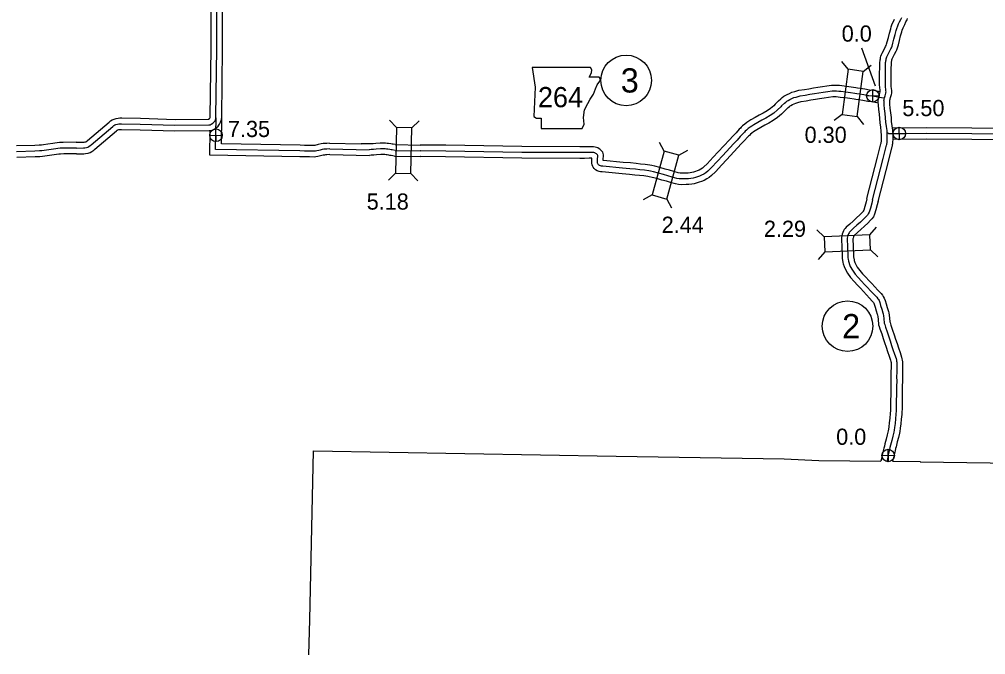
# Model space of a CAD drawing. Extents: x 31699 to 244310, y -8841 to 11474.
# Drawn here: x 130153 to 131836, y -1002 to 104 of the extents above; entities that cross this region are included whole.
import ezdxf

# ---------------------------------------------------------------- set-up
doc = ezdxf.new("R2010")
doc.units = 0
for name, color, linetype in [('B_Logo', 7, 'Continuous'), ('G-ANNO-TEXT', 7, 'Continuous'), ('Level 21', 7, 'Continuous'), ('R_Border Notes', 7, 'Continuous'), ('R_Logo', 7, 'Continuous'), ('R_XS_EARTHWORK_STAGE1', 7, 'Continuous'), ('R_XS_EARTHWORK_STAGE2', 7, 'Continuous'), ('S_WALL', 7, 'Continuous'), ('S_WALL_ANNOT', 7, 'Continuous')]:
    doc.layers.add(name, color=color, linetype=linetype)

msp = doc.modelspace()

# ---------------------------------------------------------------- linework, layer by layer
at = {"layer": 'B_Logo'}
for points in [[(130252.7, -120.3), (130265.4, -120.1), (130267.6, -119.9), (130270.6, -119.5), (130272.5, -118.8), (130274.3, -117.7), (130276.9, -116.1), (130278.4, -114.8), (130316, -82.7), (130318, -81.1), (130319.7, -80), (130321.7, -79.2), (130324.2, -78.4), (130326.5, -78), (130328.5, -77.9), (130331.5, -77.9), (130364, -78.4), (130424.4, -80.3), (130483.2, -79.9), (130485.7, -79.6), (130487.4, -78.6), (130490.2, -77), (130492.1, -75.4), (130493.5, -73.4), (130494.7, -71.2), (130495.6, -68.6), (130495.8, -65.6), (130497.3, 52.3), (130497.2, 184.7)], [(131638.7, -210.6), (131657.5, -138.7), (131663.3, -115.4), (131663.6, -114.1), (131663.9, -112.4), (131664.1, -111), (131664.2, -109.5), (131664.3, -108.2), (131664.5, -106.3), (131664.5, -98.5), (131664.1, -90), (131663.2, -82.6), (131662.2, -75.1), (131661.7, -67.9), (131660.7, -60.2), (131659.8, -52.1), (131659.2, -44.8), (131658.9, -39), (131658.8, -37.8), (131659, -36.4), (131659.4, -35), (131659.7, -33.1), (131660.8, -29.5), (131662.1, -24.5), (131662.3, -23.5), (131662.4, -22.1), (131662.3, -20.5), (131662, -18.3), (131661.6, -13.7), (131661.2, -9.5), (131661.2, -5.9), (131661.2, 2.5), (131661.2, 10.5), (131661.4, 18.5), (131661.6, 26.1), (131661.7, 28.5), (131661.9, 30.2), (131662.1, 31.8), (131662.4, 33.4), (131662.7, 35.3), (131663.1, 36.8), (131663.9, 38.7), (131664.8, 40.7), (131668.4, 47.7), (131670.9, 52.4), (131671.7, 54.5), (131672.9, 57.4), (131674.1, 62.3), (131676.2, 69.6), (131678.2, 77.4), (131680.2, 84.6), (131681.1, 87.8), (131682.7, 92.5), (131684.1, 95.8), (131686, 99.4), (131688, 103.6), (131689.8, 107.2)], [(131480.4, -46.6), (131485.7, -42), (131487.8, -40.1), (131489.9, -38.5), (131491.8, -37.4), (131494.9, -35.8), (131498.5, -34.1), (131501.8, -32.5), (131506, -31.4), (131512.6, -29.4), (131521.7, -28), (131529.6, -26.7), (131537.8, -25.5), (131545.3, -24.3), (131552.9, -23.2), (131560.8, -22), (131568.7, -20.8), (131572.1, -20.6), (131576.2, -20.7), (131580.1, -21), (131583.8, -21.5), (131592.3, -22.6), (131600.5, -23.7), (131608.2, -24.7), (131611.3, -25.3), (131616, -25.9), (131623.6, -27.2), (131632.2, -28.6), (131639.8, -29.6), (131647.7, -31), (131654.7, -32), (131659.7, -33.1)], [(131480.4, -46.6), (131479.2, -48.5), (131473.6, -53.9), (131467.1, -59.3), (131460.7, -63.6), (131453.3, -68.1), (131446.4, -71.8), (131439.4, -75.7), (131432.2, -79.8), (131428.9, -81.9), (131425.9, -83.9), (131422.6, -86.4), (131419.5, -89), (131417.4, -91.1), (131416.1, -92.4), (131414.1, -94.4), (131408.4, -100.3), (131402.9, -106.3), (131397.2, -112.6), (131377.5, -133.7), (131368.9, -143), (131358.1, -154.7), (131352, -160.4), (131348.5, -163.2), (131345, -165.5), (131341.2, -167.5), (131337.5, -169.1), (131333.9, -170.4), (131330.4, -171.6), (131326.4, -172.7), (131322.6, -173.3), (131318.2, -173.9), (131314.4, -173.9), (131306.5, -174.1), (131302.3, -174), (131298.2, -173), (131290, -170.7), (131282.6, -168.6), (131274.8, -166.4), (131266, -163.8), (131257.6, -161.9), (131252.3, -160.6), (131249.4, -160), (131241.7, -158.8), (131233.9, -158.2), (131226.4, -157.3), (131216.5, -156.2), (131203.7, -155.2), (131169.2, -152), (131166.9, -151.6), (131165.1, -151.3), (131163.7, -150.9), (131162.7, -150.2), (131161.7, -149.3), (131161, -148.2), (131160.6, -147.6), (131160.2, -146.6), (131159.9, -145.4), (131160, -143.9), (131160.1, -141), (131160.4, -133.4), (131160.1, -132.2), (131159.1, -131.2), (131158.3, -130.6), (131157.3, -129.7), (131156.2, -129), (131155.2, -128.7), (131153.9, -128.3), (131152.5, -128.1), (131150.7, -128.1), (131145.8, -128.1), (131137.1, -128.2), (131129.2, -128.2), (131028.2, -127.8), (130895.8, -125.5), (130852, -125.2), (130851.1, -125.2)], [(130495.1, -122.9), (130496.1, -67.4)], [(131664.2, -93.3), (131665.3, -94), (131666, -94.4), (131666.8, -94.8), (131668, -94.9), (131674.7, -94.9), (131732.6, -94.5), (131890.6, -95.5)], [(130252.7, -120.3), (130230.3, -120.4), (130224.3, -120.7), (130220.6, -121.1), (130216.8, -121.8), (130212.8, -122.2), (130204.7, -123.4), (130196.8, -124.6), (130192.7, -125), (130188.4, -125.4), (130180.6, -125.6), (130148.6, -126.7)], [(130683.7, -122.5), (130680.6, -122.7), (130676.9, -123.7), (130674.9, -124.4), (130671.2, -125.4), (130668.8, -125.7), (130666.3, -125.9), (130658.7, -125.6), (130649.9, -125.6), (130641.9, -125.4), (130495.1, -122.9)], [(130694, -121.7), (130688.6, -122.2), (130686, -122.2), (130683.7, -122.5)], [(130694, -121.7), (130762.7, -123.2)], [(130807.5, -124.3), (130802.6, -123.5), (130800.6, -123.1), (130798.4, -122.7), (130795.1, -122.2), (130792.7, -122), (130790.5, -121.8), (130787.1, -121.7), (130784.7, -121.7), (130782.3, -121.7), (130774.5, -122.4), (130770, -122.7), (130765.9, -122.9), (130762.7, -123.2)], [(130807.5, -124.3), (130852, -125.2)], [(131638.7, -210.6), (131637.4, -216.5), (131635.1, -225.1), (131632.8, -232.1), (131631.5, -235.1), (131630.1, -237.2), (131628.4, -239), (131623.7, -243.6), (131617.8, -249.1), (131611.6, -254.8), (131605.9, -260), (131600.1, -265.3), (131599, -266.6), (131598, -267.9), (131597.2, -269.4), (131596.2, -271), (131595.8, -272.6), (131595.2, -275), (131594.8, -277.1), (131594.7, -279.2), (131594.9, -280.8), (131595.3, -290.2), (131595.4, -296.1), (131596, -304.3), (131596, -311.4), (131596.5, -313.5), (131597.1, -317.5), (131597.4, -319), (131598.7, -322.8), (131600.1, -326.3), (131603.9, -332.9), (131608.6, -339.6), (131614.1, -345.9), (131619.8, -351.9), (131625.1, -357.6), (131630.2, -363), (131635.6, -368.8), (131641, -374.5), (131646.2, -380.1), (131648.1, -382.6), (131649.2, -384.1), (131650.2, -385.9), (131651.3, -389), (131653, -394.5), (131655, -400.8), (131656.9, -407.1), (131657.3, -408.9), (131657.9, -412.5), (131658.4, -417.3), (131659.3, -425.3), (131660.2, -427.5), (131661.4, -431.9), (131664.3, -440.5), (131667, -448.7), (131669.4, -455.9), (131672, -463.8), (131674.4, -471.1), (131677.2, -479.4), (131679.8, -486.9), (131680.4, -489.5), (131680.8, -491.5), (131681.2, -493.3), (131681.1, -494.8), (131681.3, -502.4), (131681, -510.4), (131680.8, -518.7), (131680.9, -526.3), (131680.7, -534.9), (131680.7, -542.4), (131680.5, -550.5), (131680.3, -559.1), (131680.3, -566.8), (131680.3, -575.4), (131680.1, -578.1), (131679.7, -583.4), (131678.9, -591.5), (131678, -599.7), (131677.3, -606.7), (131676.5, -611.7), (131675.8, -614.7), (131674.1, -622.2), (131672.3, -629.4), (131670.2, -637.8), (131669.2, -641.5), (131668.4, -645.2), (131666.3, -654.2), (131664.7, -661.5), (131663.5, -666.3)]]:
    msp.add_lwpolyline(points, dxfattribs=at)
at = {"layer": 'G-ANNO-TEXT'}
msp.add_lwpolyline([(131046.4, 19.8), (131051.5, -14), (131049.2, -65.3), (131053.7, -68.2), (131062.2, -68.2), (131062.2, -86.2), (131133.2, -86.2), (131136.6, -78.9), (131135.5, -67), (131137.2, -53.5), (131143.4, -42.8), (131147.3, -34.9), (131153, -26.4), (131156.3, -17.4), (131159.2, -10.1), (131164.2, -3.9), (131165.4, 0.1), (131163.1, 2.9), (131145.6, 2.9), (131149.6, 10.8), (131150.1, 15.9), (131147.8, 19.8)], close=True, dxfattribs=at)
at = {"layer": 'Level 21'}
for p, q in [((131628.5, -29.5), (131650.2, -29)), ((131639.6, -40.1), (131639.1, -18.4)), ((131685.7, -105.8), (131685.2, -84.1)), ((130485.1, -98.2), (130506.8, -97.7)), ((130496.2, -108.8), (130495.7, -87.1)), ((131674.6, -95.2), (131696.3, -94.7)), ((131655.3, -655.8), (131677, -655.3)), ((131666.4, -666.4), (131665.9, -644.7))]:
    msp.add_line(p, q, dxfattribs=at)
for centre in [(131639.4, -29.3), (131685.5, -94.9), (130495.9, -98), (131666.1, -655.5)]:
    msp.add_circle(centre, 10.9, dxfattribs=at)
at = {"layer": 'R_Border Notes'}
for centre in [(131209.9, -2.5), (131595.4, -430.4)]:
    msp.add_circle(centre, 44, dxfattribs=at)
at = {"layer": 'R_Logo'}
for points in [[(130659.1, -941.5), (130665.4, -647.2), (131192.8, -656.5)], [(131192.8, -656.5), (131485.3, -661.6)], [(131485.3, -661.6), (131545.2, -664.5), (131653.4, -665.5)], [(131673.9, -665.7), (131721.8, -666.1)], [(131721.8, -666.1), (131721.8, -666.5)], [(131721.8, -666.5), (131884.5, -669.2), (132060.7, -673.6), (132141.5, -674.5)], [(130657.6, -1002.4), (130659.1, -941.5)]]:
    msp.add_lwpolyline(points, dxfattribs=at)
at = {"layer": 'R_XS_EARTHWORK_STAGE1'}
for p, q in [((131596.4, 16.8), (131585.7, 30.7)), ((131622.5, 13.3), (131636.5, 24)), ((131586, -61.7), (131572, -72.5)), ((131612.2, -65.2), (131622.9, -79.2)), ((130810.3, -84.7), (130798.1, -72)), ((130836.6, -85.3), (130849.4, -73.1)), ((131276.3, -125.7), (131267.7, -110.4)), ((131301.7, -132.8), (131317.1, -124.1)), ((130808.6, -163.9), (130795.9, -176.1)), ((130835, -164.4), (130847.1, -177.1)), ((131255.1, -202), (131239.7, -210.7)), ((131280.5, -209.1), (131289.1, -224.4)), ((131554.9, -274.8), (131541.9, -262.9)), ((131634.1, -271.2), (131645.9, -258.2)), ((131556.1, -301.2), (131544.3, -314.2)), ((131635.3, -297.6), (131648.3, -309.5))]:
    msp.add_line(p, q, dxfattribs=at)
for points in [[(131612.2, -65.2), (131622.5, 13.3), (131596.4, 16.8), (131586, -61.7)], [(130835, -164.4), (130836.6, -85.3), (130810.3, -84.7), (130808.6, -163.9)], [(131280.5, -209.1), (131301.7, -132.8), (131276.3, -125.7), (131255.1, -202)], [(131634.1, -271.2), (131554.9, -274.8), (131556.1, -301.2), (131635.3, -297.6)]]:
    msp.add_lwpolyline(points, close=True, dxfattribs=at)
at = {"layer": 'R_XS_EARTHWORK_STAGE2'}
for points in [[(130252.5, -110.3), (130264.8, -110.1), (130266.5, -110), (130268, -109.7), (130268.3, -109.7), (130269.2, -109.2), (130270.9, -108), (130271.9, -107.2), (130309.6, -75), (130312.2, -73), (130315.1, -71), (130318.3, -69.8), (130321.8, -68.7), (130325.3, -68.1), (130328.2, -67.8), (130331.7, -67.9), (130364.3, -68.4), (130424.5, -70.3), (130482.5, -69.9), (130484.4, -68.8), (130484.7, -68.5), (130485, -68.2), (130485.5, -67.1), (130485.7, -66.6), (130485.8, -65.2), (130487.3, 52.3), (130487.2, 184.7)], [(130252.8, -130.3), (130265.9, -130.1), (130268.8, -129.8), (130273.1, -129.2), (130276.7, -127.9), (130279.5, -126.3), (130282.9, -124.1), (130284.8, -122.4), (130322.3, -90.4), (130323.9, -89.2), (130324.4, -88.9), (130325, -88.6), (130326.6, -88.1), (130327.8, -87.9), (130328.7, -87.9), (130331.4, -87.9), (130363.8, -88.4), (130424.3, -90.3), (130484, -89.9), (130488.9, -89.2), (130492.4, -87.3), (130495.9, -85.2), (130499.5, -82.3), (130502.1, -78.6), (130503.9, -75.3), (130505.5, -70.6), (130505.8, -66), (130507.3, 52.2), (130507.2, 184.6)], [(131629, -208.1), (131647.8, -136.2), (131653.5, -113.1), (131653.8, -112), (131654, -110.8), (131654.1, -110), (131654.3, -108.6), (131654.4, -107.4), (131654.5, -106), (131654.5, -98.7), (131654.1, -90.8), (131653.3, -83.8), (131652.2, -76.1), (131651.7, -68.9), (131650.8, -61.3), (131649.9, -53.1), (131649.2, -45.5), (131648.9, -39.6), (131648.8, -37.5), (131649.2, -34.5), (131649.6, -32.8), (131650, -30.8), (131651.1, -26.8), (131652.4, -22.3), (131652.4, -22.1), (131652.3, -21.3), (131652.1, -19.4), (131651.6, -14.6), (131651.2, -10), (131651.2, -6), (131651.2, 2.5), (131651.2, 10.7), (131651.4, 18.8), (131651.6, 26.4), (131651.7, 29.3), (131652, 31.4), (131652.2, 33.4), (131652.6, 35.3), (131652.9, 37.4), (131653.6, 39.9), (131654.7, 42.5), (131655.7, 45), (131659.6, 52.3), (131661.7, 56.5), (131662.4, 58.2), (131663.4, 60.7), (131664.5, 64.9), (131666.6, 72.2), (131668.5, 80), (131670.6, 87.4), (131671.5, 90.7), (131673.3, 96.1), (131675.1, 100.2), (131677.1, 103.9)], [(131648.4, -213.2), (131667.2, -141.2), (131673, -117.8), (131673.4, -116.2), (131673.8, -114.1), (131674, -112.1), (131674.2, -110.4), (131674.3, -109), (131674.5, -106.6), (131674.5, -98.3), (131674.1, -89.2), (131673.2, -81.3), (131672.1, -74), (131671.6, -66.9), (131670.6, -59), (131669.8, -51.1), (131669.2, -44.1), (131668.9, -38.5), (131668.9, -38.3), (131669.2, -37.1), (131669.5, -35.3), (131670.4, -32.2), (131671.9, -26.8), (131672.3, -24.6), (131672.4, -22), (131672.3, -19.6), (131672, -17.2), (131671.5, -12.8), (131671.2, -9.1), (131671.2, -5.9), (131671.2, 2.6), (131671.2, 10.4), (131671.4, 18.2), (131671.6, 25.8), (131671.7, 27.7), (131671.8, 29.1), (131672, 30.3), (131672.2, 31.6), (131672.5, 33.2), (131672.6, 33.6), (131673.1, 34.9), (131673.8, 36.4), (131677.3, 43.1), (131680, 48.4), (131680.9, 50.8), (131682.4, 54.2), (131683.8, 59.7), (131685.9, 67), (131687.8, 74.9), (131689.8, 81.9), (131690.6, 84.8), (131692, 88.9), (131693.1, 91.4), (131694.9, 94.8), (131697, 99.3), (131698.9, 103), (131700, 105.4)], [(131474.9, -38.1), (131479.1, -34.4), (131481.5, -32.4), (131484.3, -30.2), (131486.9, -28.7), (131490.4, -26.8), (131494.2, -25), (131498.4, -23.1), (131503.3, -21.7), (131510.4, -19.7), (131520.2, -18.1), (131528.1, -16.9), (131536.3, -15.6), (131543.8, -14.4), (131551.5, -13.3), (131559.4, -12.1), (131567.7, -10.9), (131571.9, -10.6), (131576.6, -10.7), (131581.3, -11), (131585.2, -11.6), (131593.6, -12.6), (131601.8, -13.8), (131609.8, -14.8), (131612.9, -15.4), (131617.5, -16.1), (131625.2, -17.3), (131633.7, -18.7), (131641.3, -19.7), (131649.3, -21.2), (131652.3, -21.6)], [(131490.6, -51), (131492.2, -49.6), (131494.2, -47.9), (131495.5, -46.8), (131496.6, -46.2), (131499.4, -44.7), (131502.7, -43.1), (131505.3, -41.9), (131508.8, -41), (131514.8, -39.2), (131523.3, -37.9), (131531.2, -36.6), (131539.4, -35.4), (131546.8, -34.2), (131554.4, -33.1), (131562.3, -31.9), (131569.8, -30.8), (131572.4, -30.6), (131575.8, -30.7), (131579, -30.9), (131582.4, -31.4), (131591, -32.5), (131599.1, -33.6), (131606.6, -34.6), (131609.7, -35.2), (131614.5, -35.8), (131622, -37), (131630.7, -38.5), (131638.2, -39.5), (131646.1, -40.9), (131649, -41.3)], [(131469.4, -44), (131466.9, -46.5), (131461.1, -51.3), (131455.3, -55.2), (131448.3, -59.4), (131441.6, -63.1), (131434.5, -67), (131427.1, -71.2), (131423.4, -73.5), (131420.1, -75.8), (131416.3, -78.6), (131412.7, -81.7), (131410.4, -84), (131409, -85.4), (131406.9, -87.5), (131401.2, -93.5), (131395.5, -99.6), (131389.8, -105.8), (131370.2, -126.8), (131361.6, -136.2), (131351, -147.6), (131345.4, -152.8), (131342.6, -155.1), (131339.9, -156.9), (131336.9, -158.5), (131333.8, -159.8), (131330.6, -161), (131327.4, -162), (131324.2, -163), (131321.2, -163.4), (131317.6, -163.9), (131314.2, -163.9), (131306.6, -164.1), (131303.7, -164), (131300.7, -163.3), (131292.7, -161.1), (131285.3, -158.9), (131277.6, -156.8), (131268.6, -154.2), (131259.9, -152.1), (131254.5, -150.9), (131251.2, -150.2), (131242.9, -148.9), (131234.9, -148.2), (131227.5, -147.4), (131217.5, -146.3), (131204.6, -145.2), (131170.5, -142.1), (131170.1, -142), (131170.1, -141.5), (131170.5, -132.3), (131169.1, -127.3), (131166, -123.8), (131164.6, -122.8), (131163.2, -121.6), (131160.5, -119.9), (131158, -119.1), (131156.1, -118.6), (131153.2, -118), (131150.5, -118.1), (131145.7, -118.1), (131137.1, -118.2), (131129.2, -118.2), (131028.3, -117.8), (130895.9, -115.5), (130852.1, -115.2), (130851.2, -115.2)], [(131474.9, -38.1), (131469.4, -44)], [(131485.5, -56.3), (131480.3, -61.4), (131473.2, -67.3), (131466.1, -72.1), (131458.3, -76.7), (131451.3, -80.6), (131444.3, -84.4), (131437.3, -88.4), (131434.3, -90.3), (131431.7, -92.1), (131428.8, -94.2), (131426.3, -96.3), (131424.4, -98.3), (131423.1, -99.5), (131421.4, -101.4), (131415.7, -107.2), (131410.2, -113.1), (131404.5, -119.4), (131384.8, -140.5), (131376.3, -149.7), (131365.2, -161.8), (131358.5, -167.9), (131354.4, -171.3), (131350.1, -174), (131345.6, -176.6), (131341.2, -178.4), (131337.2, -179.9), (131333.3, -181.1), (131328.6, -182.5), (131324, -183.2), (131318.9, -183.9), (131314.5, -183.9), (131306.4, -184.1), (131300.8, -183.9), (131295.7, -182.7), (131287.3, -180.3), (131279.9, -178.2), (131272.1, -176), (131263.5, -173.5), (131255.3, -171.6), (131250.2, -170.4), (131247.6, -169.9), (131240.5, -168.7), (131233, -168.1), (131225.3, -167.3), (131215.6, -166.2), (131202.9, -165.2), (131167.9, -161.9), (131165.1, -161.5), (131162.8, -161), (131159.4, -160.1), (131156.4, -158), (131154, -155.8), (131152.7, -153.7), (131151.7, -152.3), (131150.6, -149.6), (131149.9, -146.4), (131150, -143.5), (131150.1, -140.6), (131150.2, -138.1), (131145.8, -138.1), (131137.1, -138.2), (131129.2, -138.2), (131028.1, -137.8), (130895.6, -135.5), (130851.9, -135.2), (130851, -135.2)], [(131490.6, -51), (131485.5, -56.3)], [(130505.2, -113.1), (130506.1, -67.6)], [(130484.9, -132.8), (130485.7, -89.7)], [(131673.4, -84.9), (131674.6, -84.9), (131732.6, -84.5), (131890.7, -85.5), (132056.8, -89.2), (132059.6, -89.5), (132062.4, -89.8), (132066.8, -91.3), (132070.3, -94.1), (132073.2, -97.4), (132075.2, -101.6), (132076.1, -104.9), (132076.3, -108.6), (132076.1, -132.5), (132076.2, -133.4), (132098.5, -133.5)], [(130252.6, -110.3), (130230, -110.4), (130223.4, -110.8), (130219.3, -111.2), (130215.5, -111.9), (130211.5, -112.3), (130203.2, -113.5), (130195.5, -114.7), (130191.8, -115.1), (130187.9, -115.4), (130180.3, -115.6), (130148.2, -116.7)], [(130682.5, -112.5), (130678.9, -112.8), (130673.9, -114.1), (130671.9, -114.9), (130669.4, -115.5), (130667.8, -115.7), (130666.1, -115.8), (130658.9, -115.6), (130649.9, -115.6), (130642.1, -115.4), (130505.2, -113.1)], [(130693.5, -111.7), (130688.6, -112.2), (130685.6, -112.2), (130682.5, -112.5)], [(130693.5, -111.7), (130748.6, -112.9)], [(130807.7, -114.3), (130804.5, -113.7), (130802.4, -113.3), (130800, -112.9), (130796.3, -112.3), (130793.7, -112.1), (130791.2, -111.8), (130787.2, -111.6), (130784.6, -111.7), (130781.9, -111.7), (130773.8, -112.4), (130769.4, -112.7), (130765.6, -112.9), (130748.6, -112.9)], [(130807.7, -114.3), (130852.2, -115.2)], [(131674.9, -104.9), (131732.6, -104.5), (131890.4, -105.5), (132055.5, -109.2), (132056.3, -109.2), (132056.1, -133.3), (132056.4, -137), (132057.2, -140.2), (132058.3, -143.1), (132059.5, -144.8), (132061.3, -147.5), (132064.3, -149.6), (132066.8, -151.4), (132071.1, -153), (132074.6, -153.4), (132111, -153.6), (132242.7, -155.6), (132351.7, -158.7), (132416.9, -160.5), (132450.5, -161.3)], [(130252.7, -130.3), (130230.6, -130.4), (130225.2, -130.7), (130222, -131.1), (130218.2, -131.7), (130214.1, -132.2), (130206.1, -133.3), (130198, -134.6), (130193.6, -135), (130189, -135.4), (130180.9, -135.6), (130148.9, -136.7)], [(130684.9, -132.4), (130682.3, -132.6), (130679.8, -133.2), (130677.9, -134), (130673, -135.2), (130669.7, -135.6), (130666.5, -135.9), (130658.5, -135.6), (130649.8, -135.6), (130641.8, -135.4), (130484.9, -132.8)], [(130693.8, -131.7), (130688.5, -132.2), (130686.5, -132.2), (130684.9, -132.4)], [(130693.8, -131.7), (130763.3, -133.3)], [(130806.6, -134.2), (130800.8, -133.4), (130798.7, -133), (130796.7, -132.6), (130793.9, -132.2), (130791.8, -132), (130789.7, -131.7), (130787.1, -131.7), (130784.9, -131.7), (130782.8, -131.7), (130775.2, -132.3), (130770.6, -132.6), (130766.1, -132.9), (130763.3, -133.3)], [(130806.6, -134.2), (130851.8, -135.2)], [(131629, -208.5), (131627.7, -214.1), (131625.5, -222.2), (131623.5, -228.5), (131622.8, -230.1), (131622.3, -230.9), (131621.2, -232), (131616.8, -236.4), (131611, -241.8), (131604.9, -247.5), (131599.2, -252.6), (131592.9, -258.3), (131591.4, -260.2), (131589.6, -262.2), (131588.4, -264.5), (131586.9, -267.1), (131586.1, -270.2), (131585.4, -273), (131584.9, -275.9), (131584.7, -279.4), (131584.9, -281.5), (131585.3, -290.5), (131585.4, -296.6), (131586, -304.7), (131586, -312.5), (131586.6, -315.3), (131587.2, -319.3), (131587.8, -321.7), (131589.3, -326.3), (131591.1, -330.7), (131595.5, -338.2), (131600.7, -345.8), (131606.7, -352.7), (131612.5, -358.8), (131617.8, -364.4), (131622.9, -369.8), (131628.3, -375.6), (131633.7, -381.4), (131638.5, -386.6), (131640.1, -388.7), (131640.8, -389.6), (131641, -389.9), (131641.8, -392.1), (131643.4, -397.5), (131645.4, -403.8), (131647.2, -409.5), (131647.4, -410.6), (131648, -413.9), (131648.5, -418.4), (131649.5, -427.8), (131650.7, -430.7), (131651.8, -434.8), (131654.8, -443.6), (131657.4, -451.8), (131659.9, -459.1), (131662.5, -467), (131664.9, -474.3), (131667.7, -482.6), (131670.2, -489.7), (131670.6, -491.8), (131671.1, -493.6), (131671.1, -494.1), (131671.1, -494.7), (131671.3, -502.4), (131671, -510.2), (131670.8, -518.6), (131670.9, -526.2), (131670.7, -534.8), (131670.7, -542.3), (131670.5, -550.3), (131670.3, -559.1), (131670.3, -566.7), (131670.3, -575.1), (131670.1, -577.5), (131669.8, -582.5), (131669, -590.4), (131668, -598.6), (131667.3, -605.5), (131666.7, -609.8), (131666.1, -612.4), (131664.4, -619.9), (131662.6, -627), (131660.5, -635.3), (131659.5, -639.2), (131658.7, -643), (131656.5, -652), (131654.9, -659.2), (131653.4, -665.5)], [(131648.5, -212.8), (131647.1, -218.9), (131644.7, -227.9), (131642.2, -235.6), (131640.3, -240), (131637.9, -243.5), (131635.6, -245.9), (131630.7, -250.8), (131624.6, -256.4), (131618.4, -262.2), (131612.7, -267.4), (131607.4, -272.2), (131606.7, -273), (131606.3, -273.5), (131605.9, -274.2), (131605.5, -274.9), (131605.5, -275.1), (131605, -277), (131604.8, -278.3), (131604.7, -279.1), (131604.8, -280.2), (131605.3, -289.9), (131605.4, -295.7), (131606, -303.9), (131606, -310.3), (131606.3, -311.6), (131606.9, -315.6), (131607.1, -316.3), (131608.1, -319.3), (131609.1, -321.9), (131612.4, -327.5), (131616.5, -333.4), (131621.5, -339.2), (131627.1, -345.1), (131632.4, -350.7), (131637.5, -356.1), (131642.9, -362), (131648.3, -367.7), (131653.9, -373.7), (131656, -376.5), (131657.6, -378.5), (131659.4, -381.8), (131660.8, -385.9), (131662.5, -391.5), (131664.5, -397.8), (131666.6, -404.6), (131667.1, -407.1), (131667.8, -411.1), (131668.4, -416.2), (131669.1, -422.9), (131669.7, -424.3), (131670.9, -428.9), (131673.8, -437.3), (131676.5, -445.6), (131678.9, -452.8), (131681.5, -460.7), (131683.9, -467.9), (131686.7, -476.2), (131689.4, -484.2), (131690.1, -487.2), (131690.6, -489.5), (131691.2, -492.6), (131691.1, -494.9), (131691.3, -502.5), (131691, -510.7), (131690.8, -518.8), (131690.9, -526.4), (131690.7, -534.9), (131690.7, -542.5), (131690.5, -550.8), (131690.3, -559.2), (131690.3, -566.8), (131690.3, -575.6), (131690.1, -578.7), (131689.7, -584.3), (131688.8, -592.5), (131687.9, -600.7), (131687.2, -608), (131686.4, -613.6), (131685.6, -617), (131683.8, -624.5), (131682, -631.9), (131679.8, -640.3), (131679, -643.7), (131678.2, -647.4), (131676, -656.5), (131674.4, -663.8), (131673.9, -665.7)]]:
    msp.add_lwpolyline(points, dxfattribs=at)
at = {"layer": 'S_WALL_ANNOT'}
msp.add_line((131644.1, -12.6), (131620.2, 53.7), dxfattribs=at)

# ---------------------------------------------------------------- texts
at = {"layer": 'G-ANNO-TEXT'}
msp.add_text('264', height=35.2, dxfattribs=at).set_placement((131056.3, -49.2))
at = {"layer": 'R_Border Notes'}
for s, p in [('3', (131200.5, -23.6)), ('2', (131585.9, -451.5))]:
    msp.add_text(s, height=42.2, dxfattribs=at).set_placement(p)
at = {"layer": 'S_WALL'}
for s, p in [('0.30', (131520.6, -111.2)), ('5.18', (130758.2, -227.5)), ('2.44', (131271.8, -267.9)), ('2.29', (131449.7, -274.9))]:
    msp.add_text(s, height=28.16, dxfattribs=at).set_placement(p)
at = {"layer": 'S_WALL_ANNOT'}
for s, p in [('0.0', (131585.2, 65)), ('5.50', (131690.8, -64.7)), ('7.35', (130516.6, -101.1)), ('0.0', (131575.6, -637))]:
    msp.add_text(s, height=28.16, dxfattribs=at).set_placement(p)

doc.saveas('drawing.dxf')
